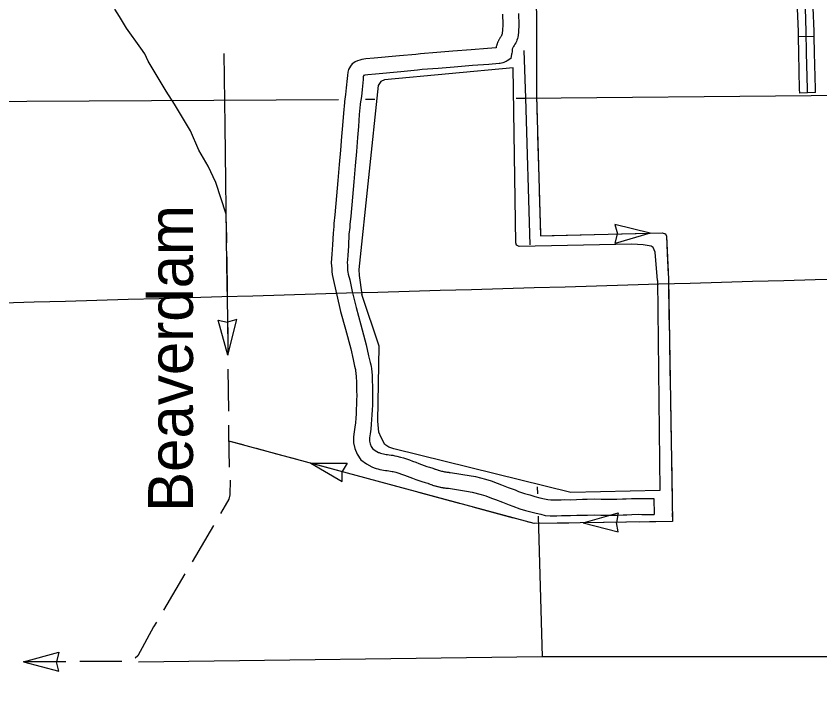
# Model space of a CAD drawing. Extents: x -19 to 366, y -4 to 359.
# Drawn here: x 165.52 to 166.954, y 173.954 to 175.168 of the extents above; entities that cross this region are included whole.
import ezdxf

# ---------------------------------------------------------------- set-up
doc = ezdxf.new("R2010")
doc.units = 0
for name, color, linetype in [('Level 2', 7, 'Continuous'), ('Level 32', 7, 'Continuous'), ('Level 35', 7, 'Continuous'), ('Level 43', 7, 'Continuous'), ('Level 46', 7, 'Continuous'), ('Level 5', 7, 'Continuous'), ('Level 60', 7, 'Continuous')]:
    doc.layers.add(name, color=color, linetype=linetype)

msp = doc.modelspace()

# ---------------------------------------------------------------- linework, layer by layer
at = {"layer": 'Level 2'}
msp.add_lwpolyline([(168.1887, 174.028), (167.4783, 174.0257), (167.4647, 174.0257), (166.4587, 174.0259), (165.7385, 174.0164)], dxfattribs=at)
at = {"layer": 'Level 32'}
for p, q in [((166.9439, 175.1313), (166.9155, 175.1308)), ((166.9462, 175.0314), (166.9178, 175.0307))]:
    msp.add_line(p, q, dxfattribs=at)
for points in [[(166.932, 175.0311), (166.9319, 175.0376), (166.9302, 175.1021), (166.9296, 175.1405), (166.9279, 175.182), (166.9256, 175.2719), (166.9232, 175.3597), (166.9202, 175.4473), (166.9173, 175.5308)], [(166.9155, 175.1308), (166.9154, 175.1401), (166.9137, 175.1816), (166.9124, 175.2306)], [(166.9439, 175.1313), (166.9438, 175.1409), (166.9421, 175.1825), (166.9408, 175.2314)], [(166.9178, 175.0307), (166.9177, 175.0373), (166.916, 175.1018), (166.9155, 175.1308)], [(166.9462, 175.0314), (166.9461, 175.038), (166.9444, 175.1024), (166.9439, 175.1313)]]:
    msp.add_lwpolyline(points, dxfattribs=at)
at = {"layer": 'Level 35'}
for points in [[(165.8949, 174.8012), (165.8949, 174.8148), (165.8763, 174.8714), (165.8629, 174.9002), (165.8462, 174.9291), (165.8309, 174.9632), (165.8029, 175.0108), (165.7877, 175.0339), (165.7559, 175.0874), (165.7495, 175.1007), (165.7428, 175.1109), (165.717, 175.146), (165.7047, 175.1673), (165.6961, 175.18)], [(166.4068, 175.0753), (166.1774, 175.054), (166.1709, 175.051), (166.1658, 175.0438), (166.1313, 174.7164), (166.1322, 174.7054), (166.1365, 174.6713)], [(166.6643, 174.6964), (166.6598, 174.747), (166.6567, 174.7552), (166.6529, 174.7578), (166.6384, 174.7602), (166.6182, 174.7614), (166.4172, 174.7571), (166.4124, 174.7592), (166.4115, 174.7637), (166.4068, 175.0753)], [(166.6643, 174.6964), (166.6685, 174.3224)], [(166.6685, 174.3224), (166.5098, 174.3187), (166.1936, 174.3967), (166.1848, 174.3996), (166.178, 174.404), (166.171, 174.4164), (166.167, 174.4259), (166.1652, 174.446), (166.1678, 174.5793), (166.1365, 174.6713)]]:
    msp.add_lwpolyline(points, dxfattribs=at)
at = {"layer": 'Level 43'}
for p, q in [((166.6512, 174.7808), (166.5881, 174.7962)), ((166.5881, 174.7962), (166.5929, 174.7796)), ((166.6512, 174.7808), (166.5888, 174.7625)), ((166.5888, 174.7625), (166.5929, 174.7794)), ((166.0456, 174.3709), (166.1018, 174.3383)), ((166.0456, 174.3709), (166.1106, 174.3708)), ((166.1106, 174.3708), (166.1019, 174.3558)), ((166.1018, 174.3383), (166.1018, 174.3556)), ((165.5336, 174.0166), (165.5963, 174.0338)), ((165.5963, 174.0338), (165.592, 174.0171)), ((165.5336, 174.0166), (165.5965, 174.0001)), ((165.5965, 174.0001), (165.592, 174.0168))]:
    msp.add_line(p, q, dxfattribs=at)
for points in [[(166.4054, 176.317), (166.4483, 175.1696), (166.4483, 175.0258), (166.4554, 174.7763)], [(166.4483, 175.1553), (166.4483, 175.1178)], [(166.4483, 175.1178), (166.4483, 175.0803)], [(165.8909, 175.1012), (165.8925, 174.9729)], [(166.4483, 175.0553), (166.4483, 175.0258), (166.4496, 174.9803)], [(165.8925, 174.9729), (165.8951, 174.7242), (165.8978, 174.5975)], [(166.4503, 174.9553), (166.4524, 174.8804)], [(166.4531, 174.8554), (166.4552, 174.7804)], [(165.8949, 174.8012), (165.8954, 174.7637)], [(166.4554, 174.7763), (166.6725, 174.7813), (166.6782, 174.7795), (166.68, 174.7754), (166.6836, 174.6989)], [(166.4763, 174.7768), (166.5513, 174.7785)], [(166.5762, 174.7791), (166.6512, 174.7808)], [(166.6761, 174.7802), (166.6782, 174.7795), (166.68, 174.7754), (166.6815, 174.7447)], [(166.6815, 174.7447), (166.6832, 174.7073)], [(165.8957, 174.7387), (165.8965, 174.6729), (165.8966, 174.6637)], [(166.6836, 174.6989), (166.6909, 174.2669)], [(166.6839, 174.6823), (166.6851, 174.6073)], [(165.8977, 174.5637), (165.8803, 174.6261), (165.8971, 174.622)], [(165.8969, 174.6387), (165.8977, 174.5637)], [(165.8977, 174.5637), (165.914, 174.6268), (165.8974, 174.622)], [(166.6856, 174.5823), (166.6868, 174.5073)], [(165.8979, 174.5387), (165.8987, 174.4637)], [(166.6872, 174.4823), (166.6885, 174.4073)], [(165.899, 174.4387), (165.8991, 174.4243), (165.9004, 174.3637)], [(166.6909, 174.2669), (166.4443, 174.2632), (165.8994, 174.4104)], [(165.9249, 174.4035), (165.8994, 174.4104)], [(165.9853, 174.3872), (165.949, 174.397)], [(166.0215, 174.3774), (165.9853, 174.3872)], [(166.6889, 174.3823), (166.6902, 174.3073)], [(166.118, 174.3513), (166.0456, 174.3709)], [(165.902, 174.3406), (165.9014, 174.3147), (165.8994, 174.3068), (165.893, 174.2955), (165.8847, 174.2814)], [(166.2145, 174.3253), (166.1421, 174.3448)], [(166.3111, 174.2992), (166.2387, 174.3187)], [(166.4076, 174.2731), (166.3352, 174.2927)], [(166.5313, 174.2645), (166.5938, 174.2823), (166.5909, 174.2654)], [(166.6906, 174.2823), (166.6909, 174.2669), (166.6313, 174.266)], [(165.872, 174.2598), (165.8339, 174.1952)], [(166.5063, 174.2641), (166.4443, 174.2632), (166.4317, 174.2666)], [(166.5313, 174.2645), (166.5943, 174.2486), (166.5909, 174.2654)], [(166.5688, 174.2651), (166.5313, 174.2645)], [(166.6063, 174.2656), (166.5688, 174.2651)], [(165.8212, 174.1737), (165.7832, 174.1091)], [(165.7705, 174.0875), (165.7654, 174.079), (165.737, 174.0274), (165.7324, 174.0233)], [(165.6086, 174.017), (165.5336, 174.0166)], [(165.7086, 174.0176), (165.6336, 174.0172)]]:
    msp.add_lwpolyline(points, dxfattribs=at)
at = {"layer": 'Level 46'}
for points in [[(166.3879, 175.1711), (166.3884, 175.1527), (166.3879, 175.142), (166.3874, 175.1378), (166.3871, 175.1367), (166.3869, 175.1357), (166.3866, 175.1347), (166.3862, 175.1336), (166.3858, 175.1328), (166.3853, 175.1319), (166.3847, 175.131), (166.3836, 175.1294), (166.3831, 175.1286), (166.3824, 175.1274), (166.3821, 175.127), (166.3815, 175.1259), (166.3813, 175.1253), (166.3807, 175.1242), (166.3804, 175.1237), (166.3799, 175.1225), (166.3796, 175.122), (166.379, 175.1204), (166.3788, 175.1199), (166.3784, 175.1188), (166.3782, 175.1182), (166.3776, 175.1165), (166.3775, 175.1161), (166.3767, 175.1133), (166.3767, 175.1114), (166.3611, 175.1101), (166.332, 175.1078), (166.2994, 175.1053), (166.2708, 175.1029), (166.2415, 175.1006), (166.2331, 175.0995), (166.2037, 175.097), (166.1586, 175.0926), (166.1439, 175.0914), (166.1369, 175.0903), (166.1332, 175.0894), (166.1291, 175.0881), (166.1248, 175.086), (166.1224, 175.0844), (166.1196, 175.0824), (166.1168, 175.0788), (166.1132, 175.0724), (166.1117, 175.0676), (166.111, 175.062), (166.1106, 175.0567), (166.1091, 175.0397)], [(166.4163, 175.1726), (166.4168, 175.1525), (166.4163, 175.1395), (166.4154, 175.1331), (166.4149, 175.1305), (166.4142, 175.1278), (166.4133, 175.1251), (166.4124, 175.1226), (166.4112, 175.12), (166.4098, 175.1175), (166.4083, 175.1152), (166.4073, 175.1137), (166.4072, 175.1136), (166.4072, 175.1135), (166.4066, 175.1125), (166.4061, 175.1115), (166.4057, 175.1105), (166.4057, 175.1105), (166.4054, 175.1099), (166.4054, 175.1098), (166.405, 175.1089), (166.405, 175.1089), (166.4049, 175.1065), (166.4047, 175.1043), (166.4044, 175.102), (166.404, 175.0997), (166.4023, 175.0922), (166.3963, 175.0881), (166.3943, 175.087), (166.3923, 175.086), (166.3903, 175.0852), (166.3881, 175.0844), (166.386, 175.0839), (166.3838, 175.0835), (166.3819, 175.0833), (166.3634, 175.0818), (166.3342, 175.0795), (166.3017, 175.077), (166.2731, 175.0746), (166.2444, 175.0723), (166.2362, 175.0713), (166.2063, 175.0687), (166.1612, 175.0644), (166.1473, 175.0631), (166.1422, 175.0624), (166.1407, 175.062), (166.1398, 175.0617), (166.1395, 175.0612), (166.1393, 175.0594), (166.139, 175.0545), (166.1374, 175.0371)], [(166.1091, 175.0397), (166.1077, 175.0283), (166.1059, 175.0155), (166.1057, 175.0136), (166.1038, 174.995), (166.1023, 174.9729), (166.1008, 174.9534), (166.0987, 174.9288), (166.0965, 174.9032), (166.0942, 174.8748), (166.0918, 174.8474), (166.0886, 174.8138), (166.087, 174.7981), (166.0868, 174.7926), (166.0856, 174.7809), (166.0847, 174.7603), (166.0833, 174.7434), (166.0827, 174.7359), (166.0823, 174.7278), (166.0827, 174.7225), (166.083, 174.7172), (166.0831, 174.7123), (166.0837, 174.7071), (166.0848, 174.7016), (166.0875, 174.691), (166.0921, 174.6704), (166.0989, 174.6411), (166.1074, 174.61), (166.1169, 174.5749), (166.1212, 174.5557), (166.124, 174.5436), (166.125, 174.5394), (166.1254, 174.5381), (166.1255, 174.5368), (166.1256, 174.5349), (166.1261, 174.5317), (166.1266, 174.5241), (166.1271, 174.516), (166.1274, 174.5079), (166.1275, 174.4998), (166.1276, 174.4917), (166.1275, 174.4835), (166.1273, 174.4754), (166.1269, 174.4673), (166.1265, 174.4591), (166.1259, 174.451), (166.1252, 174.4429), (166.1244, 174.4349), (166.1234, 174.4268), (166.1222, 174.4176), (166.1222, 174.4073), (166.1244, 174.3969), (166.1285, 174.3868), (166.1352, 174.377), (166.1449, 174.3696), (166.1546, 174.3642), (166.1588, 174.3627), (166.1621, 174.3617), (166.1654, 174.3607), (166.1688, 174.3599), (166.1722, 174.3592), (166.1756, 174.3585), (166.179, 174.358), (166.1821, 174.3576), (166.1849, 174.3573), (166.1878, 174.3568), (166.1907, 174.3563), (166.1929, 174.3559), (166.1974, 174.3546), (166.2026, 174.353), (166.2077, 174.3514), (166.2127, 174.3497), (166.2178, 174.348), (166.2226, 174.3462), (166.2274, 174.3442), (166.2329, 174.342), (166.2384, 174.34), (166.244, 174.3381), (166.2497, 174.3364), (166.2543, 174.3352), (166.2552, 174.3348), (166.2557, 174.3346), (166.2575, 174.3339), (166.258, 174.3337), (166.2598, 174.333), (166.2603, 174.3328), (166.2621, 174.3322), (166.2626, 174.332), (166.2647, 174.3314), (166.2651, 174.3312), (166.267, 174.3307), (166.2675, 174.3305), (166.2693, 174.33), (166.2698, 174.3299), (166.2718, 174.3293), (166.2723, 174.3292), (166.2742, 174.3288), (166.2747, 174.3287), (166.2767, 174.3282), (166.2771, 174.3282)], [(166.1374, 175.0371), (166.1359, 175.0247), (166.1341, 175.0116), (166.1339, 175.0102), (166.1321, 174.9926), (166.1306, 174.9709), (166.1291, 174.9511), (166.127, 174.9264), (166.1248, 174.9008), (166.1225, 174.8724), (166.12, 174.8449), (166.1169, 174.811), (166.1153, 174.7962), (166.1152, 174.7907), (166.1139, 174.7789), (166.1131, 174.7586), (166.1116, 174.7411), (166.1111, 174.734), (166.1108, 174.7282), (166.1111, 174.7245), (166.1114, 174.7182), (166.1115, 174.7142), (166.1118, 174.7115), (166.1125, 174.7078), (166.1151, 174.6976), (166.1198, 174.6767), (166.1265, 174.6481), (166.1348, 174.6175), (166.1445, 174.5817), (166.1489, 174.562), (166.1516, 174.5502), (166.1526, 174.5461), (166.1533, 174.5433), (166.1538, 174.5394), (166.1539, 174.5378), (166.1544, 174.5349), (166.155, 174.5259), (166.1554, 174.5173), (166.1557, 174.5087), (166.1559, 174.5001), (166.156, 174.4916), (166.1559, 174.483), (166.1557, 174.4745), (166.1553, 174.4659), (166.1548, 174.4573), (166.1542, 174.4488), (166.1535, 174.4402), (166.1526, 174.4317), (166.1516, 174.4232), (166.1506, 174.4158), (166.1506, 174.4103), (166.1517, 174.4053), (166.1537, 174.4004), (166.1561, 174.3968), (166.1605, 174.3934), (166.1663, 174.3902), (166.1678, 174.3897), (166.1703, 174.3889), (166.1727, 174.3882), (166.1752, 174.3876), (166.1777, 174.387), (166.1802, 174.3866), (166.1828, 174.3862), (166.1857, 174.3858), (166.189, 174.3854), (166.1923, 174.3849), (166.1956, 174.3843), (166.1995, 174.3836), (166.2056, 174.3818), (166.211, 174.3802), (166.2165, 174.3784), (166.2219, 174.3766), (166.2273, 174.3747), (166.233, 174.3727), (166.2382, 174.3704), (166.243, 174.3686), (166.2478, 174.3668), (166.2526, 174.3652), (166.2575, 174.3637), (166.2635, 174.3621), (166.266, 174.361), (166.2662, 174.361), (166.2678, 174.3603), (166.268, 174.3603), (166.2697, 174.3597), (166.2699, 174.3596), (166.2715, 174.359), (166.2717, 174.359), (166.2732, 174.3585), (166.2734, 174.3584), (166.2751, 174.3579), (166.2753, 174.3578), (166.277, 174.3573), (166.2772, 174.3573), (166.2788, 174.3569), (166.279, 174.3568), (166.2807, 174.3564), (166.2809, 174.3564), (166.2826, 174.356), (166.2829, 174.356)], [(166.2829, 174.356), (166.2845, 174.3557), (166.2847, 174.3556), (166.2864, 174.3553), (166.2866, 174.3553), (166.2883, 174.355), (166.2885, 174.355), (166.2902, 174.3548), (166.2904, 174.3547), (166.292, 174.3546), (166.2923, 174.3545), (166.2944, 174.3543), (166.306, 174.3527), (166.317, 174.351), (166.3281, 174.3491), (166.3395, 174.3471), (166.3576, 174.3426), (166.3672, 174.3394), (166.3781, 174.3354), (166.3857, 174.3324), (166.3979, 174.3278), (166.4101, 174.3233), (166.4163, 174.3207), (166.4271, 174.3166), (166.4362, 174.3142), (166.4456, 174.3114), (166.4543, 174.3093), (166.4624, 174.3075), (166.4685, 174.306), (166.4738, 174.3056), (166.484, 174.3057), (166.4926, 174.3058), (166.4983, 174.3059), (166.5086, 174.3058), (166.5196, 174.3064), (166.5305, 174.3065), (166.5386, 174.3067), (166.5521, 174.3071), (166.5634, 174.3068), (166.5734, 174.3067), (166.5831, 174.3067), (166.5918, 174.3067), (166.6015, 174.3071), (166.6084, 174.3074), (166.6176, 174.3078), (166.6303, 174.3082), (166.6366, 174.3081), (166.6447, 174.308), (166.6498, 174.308), (166.6533, 174.3079), (166.6577, 174.308), (166.6585, 174.2796)], [(166.2771, 174.3282), (166.2791, 174.3278), (166.2796, 174.3277), (166.2816, 174.3273), (166.2821, 174.3272), (166.2841, 174.3269), (166.2846, 174.3269), (166.2865, 174.3266), (166.287, 174.3265), (166.289, 174.3263), (166.2896, 174.3263), (166.2911, 174.3261), (166.3018, 174.3246), (166.3126, 174.3229), (166.3233, 174.3211), (166.3336, 174.3193), (166.3497, 174.3153), (166.3577, 174.3126), (166.3679, 174.3088), (166.3755, 174.3059), (166.3879, 174.3012), (166.3997, 174.2968), (166.4059, 174.2942), (166.4184, 174.2895), (166.4285, 174.2868), (166.4382, 174.2839), (166.4478, 174.2816), (166.4559, 174.2798), (166.464, 174.2779), (166.4729, 174.2771), (166.4844, 174.2773), (166.4929, 174.2774), (166.4984, 174.2775), (166.5091, 174.2774), (166.5205, 174.278), (166.5311, 174.2781), (166.5394, 174.2783), (166.5521, 174.2786), (166.563, 174.2783), (166.5733, 174.2783), (166.583, 174.2783), (166.5924, 174.2783), (166.6028, 174.2787), (166.6097, 174.279), (166.6186, 174.2794), (166.6305, 174.2798), (166.6362, 174.2797), (166.6445, 174.2796), (166.6493, 174.2796), (166.6532, 174.2794), (166.6585, 174.2796)]]:
    msp.add_lwpolyline(points, dxfattribs=at)
at = {"layer": 'Level 5'}
for points in [[(166.4256, 175.1064), (166.4286, 175.0214)], [(166.4286, 175.0214), (166.9385, 175.0265), (167.3736, 175.0278)], [(165.4276, 175.0154), (166.0953, 175.0194)], [(166.1436, 175.0197), (166.1601, 175.0198)], [(166.4123, 175.0213), (166.4286, 175.0214)], [(166.4286, 175.0214), (166.4365, 174.7598)], [(166.4495, 174.329), (166.4499, 174.3165)], [(166.4511, 174.2766), (166.4587, 174.0259)]]:
    msp.add_lwpolyline(points, dxfattribs=at)
at = {"layer": 'Level 60'}
for points in [[(176.1271, 2.4436), (175.8876, 11.0613), (175.6472, 19.6792), (175.4061, 28.2972), (175.164, 36.9153), (174.9212, 45.5335), (174.6775, 54.1519), (174.433, 62.7704), (174.1876, 71.389), (173.9414, 80.0077), (173.6944, 88.6266), (173.4466, 97.2456), (173.1979, 105.8647), (172.9484, 114.484), (172.6981, 123.1034), (172.447, 131.7229), (172.195, 140.3425), (171.9422, 148.9623), (171.6886, 157.5822), (171.4342, 166.2022), (171.179, 174.8224), (170.9229, 183.4427), (170.666, 192.0631), (170.4084, 200.6837), (170.1499, 209.3044), (169.8906, 217.9252), (169.6305, 226.5461), (169.3695, 235.1672), (169.1078, 243.7884), (168.8453, 252.4098), (168.5819, 261.0312), (168.3178, 269.6528), (168.0528, 278.2746), (167.7871, 286.8964), (167.5205, 295.5185), (167.2532, 304.1406), (166.985, 312.7629), (166.7161, 321.3853), (166.4463, 330.0078), (166.1758, 338.6305), (165.9044, 347.2533)], [(168.7902, 2.2442), (168.5607, 10.8615), (168.3304, 19.479), (168.0993, 28.0965), (167.8673, 36.7142), (167.6346, 45.3321), (167.4011, 53.95), (167.1668, 62.5681), (166.9316, 71.1863), (166.6957, 79.8047), (166.459, 88.4232), (166.2215, 97.0418), (165.9832, 105.6605), (165.7441, 114.2794), (165.5043, 122.8984), (165.2636, 131.5176), (165.0221, 140.1368), (164.7799, 148.7563), (164.5369, 157.3758), (164.2931, 165.9955), (164.0485, 174.6153), (163.8031, 183.2352), (163.5569, 191.8553), (163.31, 200.4755), (163.0623, 209.0959), (162.8138, 217.7164), (162.5645, 226.337), (162.3145, 234.9577), (162.0637, 243.5786), (161.8121, 252.1997), (161.5597, 260.8208), (161.3066, 269.4421), (161.0527, 278.0636), (160.798, 286.6851), (160.5426, 295.3068), (160.2864, 303.9287), (160.0294, 312.5507), (159.7717, 321.1728), (159.5132, 329.7951), (159.2539, 338.4175), (158.9939, 347.04)], [(0, 172.2839), (7.1335, 172.2883), (14.267, 172.3015), (21.4005, 172.3236), (28.5339, 172.3544), (35.6673, 172.3941), (42.8006, 172.4426), (49.9339, 172.4999), (57.0671, 172.566), (64.2002, 172.6409), (71.3332, 172.7246), (78.4661, 172.8172), (85.5989, 172.9186), (92.7315, 173.0287), (99.8641, 173.1477), (106.9964, 173.2755), (114.1286, 173.4122), (121.2606, 173.5576), (128.3925, 173.7119), (135.5241, 173.8749), (142.6555, 174.0468), (149.7867, 174.2275), (156.9177, 174.417), (164.0485, 174.6153), (171.179, 174.8224), (178.3092, 175.0383), (185.4392, 175.2631), (192.5688, 175.4966), (199.6982, 175.739), (206.8273, 175.9902), (213.9561, 176.2502), (221.0845, 176.5189), (228.2126, 176.7965), (235.3404, 177.083), (242.4677, 177.3782), (249.5948, 177.6822), (256.7214, 177.995), (263.8476, 178.3167), (270.9735, 178.6471), (278.0989, 178.9863), (285.2239, 179.3344), (292.3485, 179.6912), (299.4726, 180.0569), (306.5963, 180.4314), (313.7195, 180.8146), (320.8422, 181.2067), (327.9644, 181.6076), (335.0862, 182.0172), (342.2074, 182.4357)]]:
    msp.add_spline(points, degree=3, dxfattribs=at)

# ---------------------------------------------------------------- texts
at = {"layer": 'Level 35'}
msp.add_text('Beaverdam', height=0.08, rotation=90, dxfattribs=at).set_placement((165.8355, 174.284))

doc.saveas('drawing.dxf')
